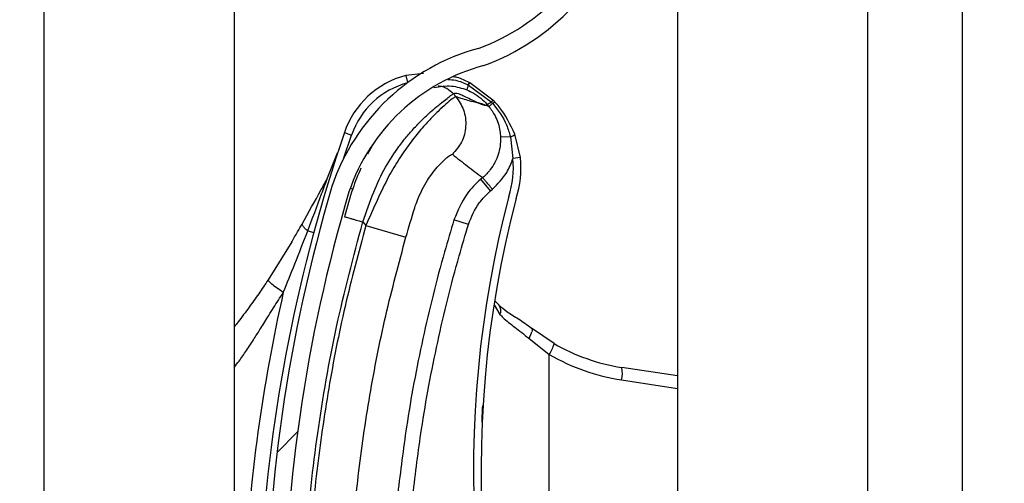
# Model space of a CAD drawing. Header units: inches. Extents: x 170 to 284, y 215 to 248.
# Tile 296 of 656: x 186.1024 to 186.2355, y 242.783 to 242.8457. Entities that reach past the tile are written whole.
import ezdxf

# ---------------------------------------------------------------- set-up
doc = ezdxf.new("R2010")
doc.units = ezdxf.units.IN
doc.header["$LTSCALE"] = 0.25
doc.header["$MEASUREMENT"] = 0
doc.layers.add('ANNOTATIONS', color=1, linetype='Continuous')
doc.layers.add('LH BENCH MOUNT', color=7, linetype='Continuous')
doc.styles.add('ARIAL', font='arial.ttf', dxfattribs={"height": 0.09375})
doc.dimstyles.new('STANDARD$0', dxfattribs={"dimtxt": 0.09375, "dimasz": 0.09375, "dimexe": 0.03125, "dimexo": 0.046875, "dimgap": 0.09, "dimtad": 0, "dimtih": 1, "dimtoh": 1, "dimdec": 4, "dimzin": 0, "dimdsep": 46, "dimtxsty": 'ARIAL', "dimcen": 0.09, "dimadec": 0, "dimazin": 0, "dimtfac": 1, "dimtdec": 4, "dimtofl": 0, "dimtmove": 0, "dimatfit": 1, "dimfxl": 1, "dimtolj": 1, "dimtzin": 0, "dimarcsym": 0})

# ---------------------------------------------------------------- blocks, each defined once
blk = doc.blocks.new('*D20')
at = {"layer": 'ANNOTATIONS', "color": 0, "lineweight": -2, "transparency": 16777216}
for p, q in [((186.1492924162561, 243.6642684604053), (187.5897358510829, 243.6642684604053)), ((187.5584858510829, 243.5705184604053), (187.5584858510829, 241.8503426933)), ((187.5584858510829, 239.6953067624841), (187.5584858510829, 241.4154825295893)), ((186.8279608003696, 239.6015567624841), (187.5897358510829, 239.6015567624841))]:
    blk.add_line(p, q, dxfattribs=at)
at = {"layer": 'ANNOTATIONS', "color": 0, "transparency": 16777216}
for points in [[(187.5428608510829, 243.5705184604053), (187.5741108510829, 243.5705184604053), (187.5584858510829, 243.6642684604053)], [(187.5428608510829, 239.6953067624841), (187.5741108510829, 239.6953067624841), (187.5584858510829, 239.6015567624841)]]:
    blk.add_solid(points, dxfattribs=at)
at = {"layer": 'defpoints', "color": 0, "transparency": 16777216}
for p in [(186.1024174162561, 243.6642684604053), (186.7810858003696, 239.6015567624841), (187.5584858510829, 239.6015567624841)]:
    blk.add_point(p, dxfattribs=at)
at = {"layer": 'ANNOTATIONS', "color": 0, "transparency": 16777216, "insert": (187.558485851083, 241.6329126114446), "char_height": 0.09375, "attachment_point": 5, "style": 'ARIAL'}
blk.add_mtext('\\A1;OPENING\\PHEIGHT', dxfattribs=at)

msp = doc.modelspace()

# ---------------------------------------------------------------- hatches: boundary and pattern name
at = {"layer": 'LH BENCH MOUNT'}
h = msp.add_hatch(dxfattribs=at)
h.set_pattern_fill('ANSI31', color=256, scale=0.34241245, angle=2.8e-322, style=0)
h.set_pattern_definition([(45, (176.0930244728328, 238.0091787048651), (-0.03026527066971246, 0.03026527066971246), [])])
edge = h.paths.add_edge_path(flags=0)
edge.add_arc((186.1662917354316, 242.6705346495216), 0.001712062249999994, 450.0000000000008, 472.2104203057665)
edge.add_line((186.1656445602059, 242.6721196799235), (186.1647320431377, 242.6743545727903))
edge.add_arc((186.1662917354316, 242.6705346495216), 0.004126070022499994, 450, 472.2104203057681, ccw=False)
edge.add_arc((186.1662917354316, 242.6616319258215), 0.01302879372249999, 401.47616737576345, 450, ccw=False)
edge.add_arc((186.1620458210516, 242.6584817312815), 0.01830194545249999, 359.9999999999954, 400.0613730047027, ccw=False)
edge.add_arc((186.1685858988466, 242.6584817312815), 0.01176186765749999, 292.14085769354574, 360, ccw=False)
edge.add_arc((186.1662917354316, 242.6617346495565), 0.01566536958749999, 235.2570680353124, 295.4307998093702, ccw=False)
edge.add_arc((186.1715306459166, 242.6698498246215), 0.02532140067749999, 212.8542481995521, 235.980933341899, ccw=False)
edge.add_arc((186.1633812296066, 242.6634809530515), 0.01504902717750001, 172.1557183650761, 209.3146496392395, ccw=False)
edge.add_arc((186.1758108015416, 242.6621455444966), 0.02754708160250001, 453.3085031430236, 532.9325737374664, ccw=False)
edge.add_arc((186.1725578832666, 242.6982358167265), 0.008748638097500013, 280.9586189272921, 427.9414322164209)
edge.add_arc((186.1924176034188, 242.7605891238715), 0.05672062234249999, 179.5706357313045, 253.0098997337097, ccw=False)
edge.add_arc((186.3507493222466, 242.7617875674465), 0.2150521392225, 163.4260275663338, 180.2060536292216, ccw=False)
edge.add_arc((186.1719757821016, 242.8139369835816), 0.02884824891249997, 465.1588434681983, 521.4137567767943, ccw=False)
edge.add_arc((186.1546497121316, 242.8684832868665), 0.0284373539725, 290.1205938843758, 343.7190675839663)
edge.add_arc((186.1674901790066, 242.8643058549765), 0.01494630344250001, 345.2914408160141, 400.547192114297)
edge.add_arc((186.1640660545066, 242.8624910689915), 0.0187470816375, 397.9578745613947, 431.4396159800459)
edge.add_arc((186.1662917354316, 242.8673190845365), 0.0134739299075, 433.8775574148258, 472.2736457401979)
edge.add_arc((186.1637236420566, 242.8743385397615), 0.006011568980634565, 474.9825325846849, 495.7175736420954)
edge.add_arc((186.1735166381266, 242.8670793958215), 0.01816498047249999, 500.8992600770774, 539.9999999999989)
edge.add_arc((186.1662917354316, 242.8670793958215), 0.01094007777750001, 539.9999999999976, 629.9999999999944)
edge.add_arc((186.1662917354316, 242.8580054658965), 0.001866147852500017, 269.9999999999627, 285.6422464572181)
edge.add_line((186.1667949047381, 242.8562084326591), (186.167445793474, 242.8538838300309))
edge.add_arc((186.1662917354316, 242.8580054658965), 0.004280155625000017, 269.9999999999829, 285.64224645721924, ccw=False)
edge.add_arc((186.1662917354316, 242.8670793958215), 0.01335408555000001, 179.9999999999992, 269.999999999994, ccw=False)
edge.add_arc((186.1735166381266, 242.8670793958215), 0.020578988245, 500.6113583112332, 540, ccw=False)
edge.add_arc((186.1637236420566, 242.8743385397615), 0.008425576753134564, 474.5776671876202, 496.4997109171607, ccw=False)
edge.add_arc((186.1662917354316, 242.8673190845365), 0.01588793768, 433.6903022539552, 472.4705806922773, ccw=False)
edge.add_arc((186.1640660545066, 242.8624910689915), 0.02116108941, 398.1045307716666, 431.57717173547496, ccw=False)
edge.add_arc((186.1674901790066, 242.8643058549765), 0.01736031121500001, 345.1802481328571, 400.36585332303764, ccw=False)
edge.add_arc((186.1546497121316, 242.8684832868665), 0.030851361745, 289.91815728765, 343.77953759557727, ccw=False)
edge.add_arc((186.1719757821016, 242.8139369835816), 0.02643424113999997, 464.9417095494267, 521.3236131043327)
edge.add_arc((186.3507493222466, 242.7617875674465), 0.21263813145, 523.4376684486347, 540.2096895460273)
edge.add_arc((186.1924176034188, 242.7605891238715), 0.05430661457, 539.5566266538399, 613.1145348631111)
edge.add_arc((186.1725578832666, 242.6982358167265), 0.01116264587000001, 280.0610388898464, 428.5290871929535, ccw=False)
edge.add_arc((186.1758108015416, 242.6621455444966), 0.02513307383, 452.9714001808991, 532.9706577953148)
edge.add_arc((186.1633812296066, 242.6634809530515), 0.01263501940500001, 532.0830472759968, 568.9826967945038)
edge.add_arc((186.1715306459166, 242.6698498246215), 0.022907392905, 213.0443063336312, 236.0197152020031)
edge.add_arc((186.1662917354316, 242.6617346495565), 0.01325136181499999, 235.1922404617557, 295.7352497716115)
edge.add_arc((186.1685858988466, 242.6584817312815), 0.009347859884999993, 291.7225241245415, 360)
edge.add_arc((186.1620458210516, 242.6584817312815), 0.01588793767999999, 359.9999999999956, 399.9521788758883)
edge.add_arc((186.1662917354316, 242.6616319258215), 0.01061478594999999, 401.6345013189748, 450.0000000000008)

# ---------------------------------------------------------------- linework, layer by layer
for p, q in [((186.1913380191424, 243.8543193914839), (186.1913380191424, 239.6015567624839)), ((186.2170189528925, 243.8543193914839), (186.2170189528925, 239.6015567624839)), ((186.2298594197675, 239.6015567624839), (186.2298594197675, 243.8543193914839)), ((186.1057349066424, 239.6015567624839), (186.1057349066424, 243.7595607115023)), ((186.1314158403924, 242.9606655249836), (186.1314158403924, 242.7682915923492)), ((186.1570029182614, 242.8383731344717), (186.1546035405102, 242.8381236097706)), ((186.1546035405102, 242.8381236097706), (186.1548572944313, 242.8371572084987)), ((186.1630076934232, 242.8368678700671), (186.1630086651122, 242.8368674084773)), ((186.1630086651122, 242.8368674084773), (186.1630707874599, 242.836837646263)), ((186.1630707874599, 242.836837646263), (186.1630716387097, 242.8368372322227)), ((186.1630716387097, 242.8368372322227), (186.1661753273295, 242.8345528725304)), ((186.1631899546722, 242.8371577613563), (186.1631890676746, 242.8371582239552)), ((186.1632515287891, 242.8371254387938), (186.1631899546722, 242.8371577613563)), ((186.1632524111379, 242.8371249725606), (186.1632515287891, 242.8371254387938)), ((186.1663938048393, 242.8348013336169), (186.1632524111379, 242.8371249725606)), ((186.1613835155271, 242.8352657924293), (186.1610357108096, 242.8356771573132)), ((186.1628838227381, 242.8361803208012), (186.1628845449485, 242.8361800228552)), ((186.1658192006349, 242.8339499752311), (186.1648878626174, 242.8342825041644)), ((186.1661753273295, 242.8345528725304), (186.1663656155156, 242.8343472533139)), ((186.1463093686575, 242.8304154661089), (186.1472811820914, 242.8300826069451)), ((186.1701068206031, 242.8270426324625), (186.1693562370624, 242.8301896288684)), ((186.1462454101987, 242.8269818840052), (186.1472811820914, 242.8300826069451)), ((186.1502438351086, 242.8289243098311), (186.1494501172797, 242.8274855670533)), ((186.1687535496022, 242.8298421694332), (186.1674199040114, 242.8297930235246)), ((186.1687535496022, 242.8298421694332), (186.1690857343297, 242.8269303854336)), ((186.1440407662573, 242.8242996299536), (186.1453956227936, 242.827688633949)), ((186.1701068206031, 242.8270426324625), (186.1690857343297, 242.8269303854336)), ((186.165005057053, 242.8243244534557), (186.1647570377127, 242.8241147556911)), ((186.1660827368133, 242.8225467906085), (186.1647570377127, 242.8241147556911)), ((186.1471115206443, 242.8229112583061), (186.1474398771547, 242.8228104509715)), ((186.1660827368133, 242.8225467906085), (186.1663307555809, 242.822756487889)), ((186.1487919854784, 242.8183425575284), (186.1492048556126, 242.8178542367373)), ((186.1630862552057, 242.8180069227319), (186.1611233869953, 242.8186095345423)), ((186.1413538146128, 242.8171343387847), (186.1421723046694, 242.8169125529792)), ((186.1492048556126, 242.8178542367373), (186.1546350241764, 242.8163061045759)), ((186.1391859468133, 242.8156390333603), (186.1359997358, 242.81051255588)), ((186.1666509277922, 242.8076770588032), (186.1672443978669, 242.8071193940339)), ((186.1665405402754, 242.8071441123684), (186.1673421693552, 242.8058388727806)), ((186.1746502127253, 242.8019182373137), (186.171609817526, 242.8039855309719)), ((186.1712230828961, 242.8026412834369), (186.1740134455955, 242.800437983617)), ((186.1740134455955, 242.7350172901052), (186.1740134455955, 242.800437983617)), ((186.1913380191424, 242.7975424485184), (186.1838006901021, 242.798692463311)), ((186.1837659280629, 242.7969999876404), (186.1913380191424, 242.7958446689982))]:
    msp.add_line(p, q, dxfattribs=at)
at = {"layer": 'LH BENCH MOUNT', "flags": 128}
msp.add_lwpolyline([(186.171609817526, 242.8039855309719), (186.1716658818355, 242.8039114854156), (186.1716914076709, 242.8038026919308), (186.171685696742, 242.8036621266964), (186.1716489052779, 242.8034936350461), (186.1715820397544, 242.8033018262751), (186.1714869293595, 242.8030919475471), (186.1713661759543, 242.8028697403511), (186.1712230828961, 242.8026412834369)], dxfattribs=at)
at = {"layer": 'LH BENCH MOUNT'}
for centre, radius, start, end in [((186.1546497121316, 242.8684832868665), 0.02843735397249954, 290.1205938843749, 343.7190675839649), ((186.1546497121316, 242.8684832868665), 0.03085136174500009, 289.91815728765, 343.7795375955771), ((186.1719757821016, 242.8139369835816), 0.02884824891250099, 105.1588434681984, 161.4137567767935), ((186.1719757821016, 242.8139369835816), 0.02643424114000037, 104.9417095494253, 161.3236131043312), ((186.157647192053, 242.8265321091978), 0.01198443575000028, 104.7123854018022, 161.0929786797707), ((186.157647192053, 242.8265321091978), 0.01095719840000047, 104.712385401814, 161.0929786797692), ((186.1651179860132, 242.8359001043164), 0.002251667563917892, 155.393955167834, 172.8510957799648), ((186.1651206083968, 242.8358986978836), 0.00225369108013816, 155.3897650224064, 172.829145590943), ((186.164417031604, 242.8361893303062), 0.00156417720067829, 141.7256942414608, 154.2910519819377), ((186.164421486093, 242.8361870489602), 0.001568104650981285, 141.7542666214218, 154.2863466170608), ((186.1645201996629, 242.8361280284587), 0.001613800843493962, 141.8260927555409, 153.9140894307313), ((186.1645193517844, 242.8361283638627), 0.001611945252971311, 141.8104826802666, 153.911457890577), ((186.3507141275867, 242.7604040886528), 0.2160622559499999, 161.092978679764, 176.5593061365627), ((186.1684014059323, 242.831149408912), 0.001353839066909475, 285.0764398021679, 314.8519014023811), ((186.1571730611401, 242.8256208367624), 0.01198443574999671, 341.3410974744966, 6.273281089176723), ((186.1571730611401, 242.8256208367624), 0.01301167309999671, 341.5025581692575, 6.27328108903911), ((186.3507493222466, 242.7617875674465), 0.215052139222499, 163.4260275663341, 180.2060536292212), ((186.3507493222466, 242.7617875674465), 0.2126381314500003, 163.4376684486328, 180.2096895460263), ((186.3103094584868, 242.7846982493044), 0.1465525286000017, 165.3406183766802, 202.0185750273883), ((186.3103094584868, 242.7846982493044), 0.1455252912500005, 165.3544246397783, 203.8705502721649), ((186.3507141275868, 242.7604040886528), 0.2180957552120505, 167.1792232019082, 177.2529346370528), ((186.1663523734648, 242.8063679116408), 0.001122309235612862, 331.8758133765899, 39.94683461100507), ((186.1710884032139, 242.8025733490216), 0.003621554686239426, 323.869476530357, 349.5782562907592), ((186.1877258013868, 242.8244180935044), 0.0260233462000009, 239.8373732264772, 261.3249484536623), ((186.1879492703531, 242.8244180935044), 0.02773540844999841, 239.8373732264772, 261.3249484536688), ((186.1804700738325, 242.7979142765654), 0.00342031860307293, 344.4956794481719, 13.15103634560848)]:
    msp.add_arc(centre, radius, start, end, dxfattribs=at)
for points, knots in [([(186.1602920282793, 242.8375887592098), (186.1606622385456, 242.8375673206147), (186.1616107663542, 242.8375123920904), (186.162478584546, 242.8371119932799), (186.1630076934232, 242.8368678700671)], [0, 0, 0, 0, 0.3902998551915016, 0.9999999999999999, 0.9999999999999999, 0.9999999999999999, 0.9999999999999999]), ([(186.1631890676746, 242.8371582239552), (186.1626642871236, 242.8374364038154), (186.1619734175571, 242.8378026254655), (186.1612110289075, 242.8379303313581), (186.1610277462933, 242.8379610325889)], [0, 0, 0, 0, 0.7595942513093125, 1, 1, 1, 1]), ([(186.1487919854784, 242.8183425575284), (186.1492678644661, 242.819699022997), (186.1501662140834, 242.8222597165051), (186.1517815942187, 242.8257506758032), (186.1533840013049, 242.8281626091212), (186.1547159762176, 242.8298653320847), (186.1556308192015, 242.8309087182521), (186.1564224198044, 242.8317372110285), (186.157091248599, 242.8323971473), (186.1578360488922, 242.8330922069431), (186.1586698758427, 242.8338179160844), (186.1597992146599, 242.8347259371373), (186.1607892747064, 242.8354858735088), (186.1609584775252, 242.8356172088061), (186.1610357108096, 242.8356771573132)], [0, 0, 0, 0, 0.1307156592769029, 0.2467609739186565, 0.3577928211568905, 0.4170971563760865, 0.4791482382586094, 0.5177152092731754, 0.5590896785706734, 0.603294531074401, 0.6633484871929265, 0.7353692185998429, 0.8792082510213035, 1, 1, 1, 1]), ([(186.1584241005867, 242.8365174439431), (186.1592155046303, 242.8366409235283), (186.1607331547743, 242.8368777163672), (186.162187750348, 242.8364060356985), (186.1628838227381, 242.8361803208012)], [0, 0, 0, 0, 0.5214667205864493, 1, 1, 1, 1]), ([(186.1589977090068, 242.8367475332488), (186.1591878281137, 242.8367192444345), (186.1595832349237, 242.8366604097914), (186.160320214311, 242.8363575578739), (186.1607538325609, 242.8359452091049), (186.1610357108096, 242.8356771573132)], [0, 0, 0, 0, 0.2447599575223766, 0.5090480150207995, 1, 1, 1, 1]), ([(186.1610357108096, 242.8356771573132), (186.1611425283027, 242.835716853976), (186.1613667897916, 242.8358001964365), (186.1619685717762, 242.8356061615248), (186.1627231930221, 242.8352581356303), (186.1635224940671, 242.8348439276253), (186.1643199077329, 242.8344368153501), (186.1647438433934, 242.8342786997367), (186.1649587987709, 242.8341985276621)], [0, 0, 0, 0, 0.1574760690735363, 0.330618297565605, 0.4911886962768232, 0.6742546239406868, 0.834831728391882, 1, 1, 1, 1]), ([(186.1628845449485, 242.8361800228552), (186.1631640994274, 242.8360517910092), (186.1641970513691, 242.8355779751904), (186.1650912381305, 242.834812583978), (186.1656256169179, 242.8341792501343), (186.1656256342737, 242.8341792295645)], [0, 0, 0, 0, 0.2706300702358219, 0.9999763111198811, 1, 1, 1, 1]), ([(186.1613835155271, 242.8352657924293), (186.1613041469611, 242.8352341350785), (186.1611428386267, 242.835169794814), (186.1603543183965, 242.8345510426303), (186.1592933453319, 242.8336078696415), (186.1580629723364, 242.8323943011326), (186.1566551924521, 242.8308483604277), (186.1551800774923, 242.8290131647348), (186.1536900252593, 242.8268779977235), (186.1521616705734, 242.8243234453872), (186.150725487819, 242.8212471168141), (186.149716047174, 242.818994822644), (186.1492048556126, 242.8178542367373)], [0, 0, 0, 0, 0.1094013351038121, 0.2223468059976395, 0.3151791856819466, 0.4102231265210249, 0.5012749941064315, 0.5946006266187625, 0.6834485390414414, 0.7745330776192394, 0.8858211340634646, 1, 1, 1, 1]), ([(186.1613835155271, 242.8352657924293), (186.1617726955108, 242.8346899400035), (186.162581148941, 242.8334937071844), (186.1628399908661, 242.8312686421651), (186.1623122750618, 242.8290912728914), (186.161364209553, 242.8280015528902), (186.1609078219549, 242.8274769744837)], [0, 0, 0, 0, 0.2406941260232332, 0.4999999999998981, 0.7593058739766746, 1, 1, 1, 1]), ([(186.1648878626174, 242.8342825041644), (186.1646771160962, 242.8343407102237), (186.1640958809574, 242.8345012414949), (186.1630276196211, 242.8347108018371), (186.1620068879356, 242.8350553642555), (186.1613835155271, 242.8352657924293)], [0, 0, 0, 0, 0.1812946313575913, 0.50000735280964, 1, 1, 1, 1]), ([(186.1649587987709, 242.8341985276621), (186.1650523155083, 242.8341728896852), (186.1652403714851, 242.8341213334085), (186.1654677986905, 242.834108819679), (186.1655729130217, 242.8341560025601), (186.1656253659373, 242.8341795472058)], [0, 0, 0, 0, 0.3313600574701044, 0.6663431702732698, 0.9999999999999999, 0.9999999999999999, 0.9999999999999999, 0.9999999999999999]), ([(186.1656253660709, 242.8341795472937), (186.1656735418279, 242.8341224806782), (186.1657381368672, 242.8340459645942), (186.1658027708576, 242.8339694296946), (186.1658192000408, 242.8339499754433)], [0, 0, 0, 0, 0.7458120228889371, 0.9999999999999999, 0.9999999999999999, 0.9999999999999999, 0.9999999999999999]), ([(186.1661753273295, 242.8345528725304), (186.1661555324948, 242.8345376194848), (186.1660365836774, 242.8344459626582), (186.1658520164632, 242.8343090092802), (186.1656770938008, 242.8341908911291), (186.1656427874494, 242.8341831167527), (186.1656256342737, 242.8341792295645)], [0, 0, 0, 0, 0.06239373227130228, 0.3749291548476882, 0.6874645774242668, 1, 1, 1, 1]), ([(186.1663656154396, 242.8343472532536), (186.1663456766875, 242.834331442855), (186.1662259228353, 242.834236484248), (186.1660407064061, 242.8340934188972), (186.1658668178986, 242.8339675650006), (186.1658350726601, 242.833955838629), (186.1658192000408, 242.8339499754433)], [0, 0, 0, 0, 0.062428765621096, 0.3749525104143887, 0.6874762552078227, 1, 1, 1, 1]), ([(186.1663658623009, 242.8343469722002), (186.1670741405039, 242.8334187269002), (186.1681275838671, 242.8320381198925), (186.1685990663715, 242.8303841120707), (186.1687535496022, 242.8298421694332)], [0, 0, 0, 0, 0.6723457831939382, 1, 1, 1, 1]), ([(186.166598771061, 242.8345907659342), (186.1665987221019, 242.8345908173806), (186.1665311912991, 242.8346617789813), (186.1664624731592, 242.8347315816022), (186.1663938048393, 242.8348013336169)], [0, 0, 0, 0, 0.0007249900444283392, 0.9999999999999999, 0.9999999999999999, 0.9999999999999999, 0.9999999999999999]), ([(186.1693562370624, 242.8301896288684), (186.1687429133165, 242.8314853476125), (186.1679923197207, 242.8330710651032), (186.1668142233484, 242.834355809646), (186.1665987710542, 242.8345907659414)], [0, 0, 0, 0, 0.8171182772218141, 1, 1, 1, 1]), ([(186.1658160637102, 242.8339536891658), (186.1658160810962, 242.8339536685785), (186.1661511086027, 242.8335569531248), (186.1668351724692, 242.8325231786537), (186.1673257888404, 242.8310635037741), (186.167399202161, 242.8300724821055), (186.1674199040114, 242.8297930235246)], [0, 0, 0, 0, 1.782673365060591e-05, 0.3435204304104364, 0.8148790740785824, 1, 1, 1, 1]), ([(186.1674199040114, 242.8297930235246), (186.1674206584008, 242.8297707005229), (186.1674472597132, 242.8289835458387), (186.1672226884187, 242.8274120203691), (186.1662671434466, 242.8255753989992), (186.1653879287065, 242.824648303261), (186.1650049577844, 242.8243243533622), (186.1650049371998, 242.82432433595)], [0, 0, 0, 0, 0.0108740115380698, 0.3834398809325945, 0.7558119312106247, 0.9999868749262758, 1, 1, 1, 1]), ([(186.1558144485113, 242.8202394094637), (186.155814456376, 242.8202394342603), (186.155928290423, 242.8205983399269), (186.1564277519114, 242.8220045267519), (186.1576023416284, 242.8242072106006), (186.1591371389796, 242.8261104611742), (186.1604825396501, 242.8273221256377), (186.1607562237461, 242.8274217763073), (186.1609078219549, 242.8274769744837)], [0, 0, 0, 0, 4.497367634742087e-06, 0.06509473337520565, 0.2616701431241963, 0.4753105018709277, 0.7093656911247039, 0.9999999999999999, 0.9999999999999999, 0.9999999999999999, 0.9999999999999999]), ([(186.1609078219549, 242.8274769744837), (186.1615810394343, 242.8269478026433), (186.1629274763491, 242.8258894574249), (186.1643124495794, 242.8248460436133), (186.1650049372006, 242.8243243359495)], [0, 0, 0, 0, 0.4999992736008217, 1, 1, 1, 1]), ([(186.1663307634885, 242.8227564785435), (186.1670325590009, 242.8234748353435), (186.1681946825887, 242.8246643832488), (186.1688696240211, 242.8262378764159), (186.1690748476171, 242.8268954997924), (186.1690857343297, 242.8269303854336)], [0, 0, 0, 0, 0.5907811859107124, 0.9782917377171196, 1, 1, 1, 1]), ([(186.1485226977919, 242.8256121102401), (186.1481483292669, 242.8246942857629), (186.1472917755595, 242.822594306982), (186.1466722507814, 242.8203271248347), (186.1463234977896, 242.8190508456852)], [0, 0, 0, 0, 0.4370636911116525, 1, 1, 1, 1]), ([(186.1405819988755, 242.818049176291), (186.1414529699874, 242.8195894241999), (186.1426157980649, 242.8216457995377), (186.1437548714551, 242.8237671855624), (186.1440407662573, 242.8242996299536)], [0, 0, 0, 0, 0.7490110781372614, 1, 1, 1, 1]), ([(186.1413538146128, 242.8171343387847), (186.1419822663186, 242.818799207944), (186.1428824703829, 242.8211839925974), (186.1437721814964, 242.8235771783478), (186.1440407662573, 242.8242996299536)], [0, 0, 0, 0, 0.6981213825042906, 1, 1, 1, 1]), ([(186.1647570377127, 242.8241147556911), (186.1647570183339, 242.8241147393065), (186.1640631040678, 242.823528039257), (186.1624882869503, 242.8219045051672), (186.1616302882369, 242.81983323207), (186.1611233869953, 242.8186095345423)], [0, 0, 0, 0, 1.142795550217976e-05, 0.409211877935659, 1, 1, 1, 1]), ([(186.1630862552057, 242.8180069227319), (186.1634979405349, 242.8190241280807), (186.1641954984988, 242.8207476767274), (186.1655341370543, 242.8220238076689), (186.1660827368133, 242.8225467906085)], [0, 0, 0, 0, 0.5901808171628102, 1, 1, 1, 1]), ([(186.1546350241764, 242.8163061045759), (186.1550225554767, 242.8176307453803), (186.1554100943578, 242.8189554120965), (186.1558144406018, 242.8202393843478), (186.1558144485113, 242.8202394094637)], [0, 0, 0, 0, 0.999980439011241, 1, 1, 1, 1]), ([(186.1406798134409, 242.7613160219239), (186.1407785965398, 242.7660714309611), (186.1409766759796, 242.7756069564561), (186.1425862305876, 242.7899158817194), (186.1450430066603, 242.8042254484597), (186.1475403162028, 242.8136292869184), (186.1487919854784, 242.8183425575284)], [0, 0, 0, 0, 0.2468628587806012, 0.4950083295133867, 0.74689458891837, 1, 1, 1, 1]), ([(186.1463234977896, 242.8190508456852), (186.1463564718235, 242.819041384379), (186.1464071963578, 242.819026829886), (186.1467150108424, 242.8189385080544), (186.1470335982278, 242.8188470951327), (186.1474290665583, 242.8187336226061), (186.1480037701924, 242.818568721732), (186.1484814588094, 242.8184316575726), (186.1487919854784, 242.8183425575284)], [0, 0, 0, 0, 0.2394568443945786, 0.3683606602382, 0.5000000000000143, 0.6316393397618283, 0.7605431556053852, 1, 1, 1, 1]), ([(186.1611233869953, 242.8186095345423), (186.1606953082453, 242.8171802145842), (186.1591104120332, 242.8118883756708), (186.1568152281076, 242.8025902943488), (186.154748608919, 242.7916809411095), (186.1538972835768, 242.7846686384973), (186.1535337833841, 242.7816745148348)], [0, 0, 0, 0, 0.1185397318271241, 0.4388752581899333, 0.7604101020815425, 1, 1, 1, 1]), ([(186.1380557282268, 242.808799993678), (186.1385785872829, 242.8100913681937), (186.1397015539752, 242.8128649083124), (186.1407783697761, 242.8156473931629), (186.1413538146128, 242.8171343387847)], [0, 0, 0, 0, 0.4656051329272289, 1, 1, 1, 1]), ([(186.1391839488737, 242.8156356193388), (186.1391839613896, 242.8156356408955), (186.1394482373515, 242.8160908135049), (186.1399159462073, 242.8168908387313), (186.1403828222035, 242.8176999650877), (186.1405819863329, 242.8180491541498), (186.1405819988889, 242.8180491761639)], [0, 0, 0, 0, 2.704369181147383e-05, 0.571031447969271, 0.9999729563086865, 1, 1, 1, 1]), ([(186.1413538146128, 242.8171343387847), (186.14122260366, 242.8172460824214), (186.1409572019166, 242.8174721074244), (186.140703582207, 242.8177623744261), (186.1405992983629, 242.8179472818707), (186.1405852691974, 242.8180299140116), (186.1405819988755, 242.818049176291)], [0, 0, 0, 0, 0.2979480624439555, 0.6026626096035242, 0.9073771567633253, 0.9999999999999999, 0.9999999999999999, 0.9999999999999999, 0.9999999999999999]), ([(186.1492048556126, 242.8178542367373), (186.1482307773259, 242.8142240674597), (186.1462797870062, 242.8069531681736), (186.144101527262, 242.7958724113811), (186.1424904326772, 242.7846898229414), (186.1414796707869, 242.7737211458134), (186.1412849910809, 242.7664733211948), (186.1411915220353, 242.7629935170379)], [0, 0, 0, 0, 0.2027568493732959, 0.4061035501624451, 0.6088604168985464, 0.8122072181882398, 1, 1, 1, 1]), ([(186.1555752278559, 242.7814542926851), (186.1559349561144, 242.784417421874), (186.1567756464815, 242.7913422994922), (186.1588195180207, 242.802138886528), (186.1610898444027, 242.8113410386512), (186.162662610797, 242.8165924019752), (186.1630862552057, 242.8180069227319)], [0, 0, 0, 0, 0.2395900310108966, 0.5599255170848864, 0.8814604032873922, 0.9999999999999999, 0.9999999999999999, 0.9999999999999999, 0.9999999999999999]), ([(186.146837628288, 242.7629238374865), (186.1468376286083, 242.7629238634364), (186.1468794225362, 242.7663101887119), (186.1471425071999, 242.7733569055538), (186.1480944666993, 242.7840301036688), (186.1496690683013, 242.79490617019), (186.1517875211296, 242.8056935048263), (186.1536858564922, 242.8127685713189), (186.1546350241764, 242.8163061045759)], [0, 0, 0, 0, 1.439079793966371e-06, 0.1877923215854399, 0.3908439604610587, 0.5938956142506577, 0.7969478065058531, 1, 1, 1, 1]), ([(186.1359997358, 242.81051255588), (186.1355774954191, 242.8098850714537), (186.134736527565, 242.8086353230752), (186.1333792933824, 242.8067442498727), (186.1322799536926, 242.805257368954), (186.1315894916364, 242.8043906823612), (186.1314158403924, 242.8041727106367)], [0, 0, 0, 0, 0.2874979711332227, 0.5726040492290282, 0.8925098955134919, 1, 1, 1, 1]), ([(186.1380557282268, 242.808799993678), (186.1377649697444, 242.8090052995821), (186.1371661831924, 242.8094281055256), (186.1364771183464, 242.8099693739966), (186.1360354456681, 242.8103699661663), (186.1360114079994, 242.8104659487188), (186.1359997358, 242.81051255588)], [0, 0, 0, 0, 0.242789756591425, 0.5000000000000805, 0.7572102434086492, 1, 1, 1, 1]), ([(186.1314158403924, 242.7986881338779), (186.1316367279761, 242.798976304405), (186.1322125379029, 242.7997275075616), (186.1331125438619, 242.801038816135), (186.1340874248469, 242.8025188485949), (186.1350835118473, 242.8041002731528), (186.1361597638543, 242.8058312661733), (186.137169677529, 242.8074391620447), (186.1378341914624, 242.8084597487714), (186.1380557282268, 242.808799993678)], [0, 0, 0, 0, 0.09019872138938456, 0.2351300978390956, 0.3944108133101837, 0.5296508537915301, 0.6982639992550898, 0.8994067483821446, 1, 1, 1, 1]), ([(186.1672047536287, 242.8071011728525), (186.1675480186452, 242.8068168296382), (186.1682880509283, 242.8062038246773), (186.1698494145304, 242.8052285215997), (186.1710968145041, 242.8044495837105), (186.1717174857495, 242.8038883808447), (186.1717778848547, 242.8038337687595)], [0, 0, 0, 0, 0.2839420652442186, 0.6121401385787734, 0.9622563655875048, 1, 1, 1, 1]), ([(186.1673421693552, 242.8058388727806), (186.1674721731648, 242.8057051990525), (186.1680617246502, 242.8050990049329), (186.1693543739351, 242.8041413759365), (186.1705943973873, 242.8031459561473), (186.1712230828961, 242.8026412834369)], [0, 0, 0, 0, 0.1223980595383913, 0.5550603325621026, 1, 1, 1, 1]), ([(186.1649172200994, 242.7912944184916), (186.1649270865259, 242.7915994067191), (186.1649511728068, 242.7923439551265), (186.1649944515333, 242.7930882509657), (186.1650200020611, 242.7935276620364)], [0, 0, 0, 0, 0.4096284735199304, 1, 1, 1, 1])]:
    msp.add_open_spline(points, degree=3, knots=knots, dxfattribs=at)
for points in [[(186.1663938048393, 242.8348013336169), (186.1663922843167, 242.8347969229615), (186.1663892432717, 242.8347881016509), (186.1663453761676, 242.8347361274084), (186.1662764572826, 242.8346598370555), (186.1662090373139, 242.8345885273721), (186.1661753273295, 242.8345528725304)], [(186.1665986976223, 242.8345908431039), (186.1665966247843, 242.83458681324), (186.1665924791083, 242.8345787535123), (186.1665453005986, 242.8345279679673), (186.1664721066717, 242.8344528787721), (186.1664011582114, 242.834382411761), (186.1663656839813, 242.8343471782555)], [(186.1663309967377, 242.822756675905), (186.1661608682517, 242.8229577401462), (186.1658206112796, 242.8233598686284), (186.1653880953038, 242.82387103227), (186.1650792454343, 242.8242360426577), (186.1650295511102, 242.8242947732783), (186.1650047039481, 242.8243241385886)]]:
    msp.add_open_spline(points, degree=3, dxfattribs=at)

# ---------------------------------------------------------------- dimensions: what is measured, and where the dimension line sits
at = {"layer": 'ANNOTATIONS'}
dim = msp.add_linear_dim(base=(187.5584858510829, 239.6015567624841), p1=(186.102417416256, 243.6642684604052), p2=(186.7810858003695, 239.6015567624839), angle=90, text='OPENING\\PHEIGHT', dimstyle='STANDARD$0', dxfattribs=at)
dim.commit()
dim.dimension.update_dxf_attribs({"geometry": '*D20', "text_midpoint": (187.558485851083, 241.6329126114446)})

doc.saveas('drawing.dxf')
